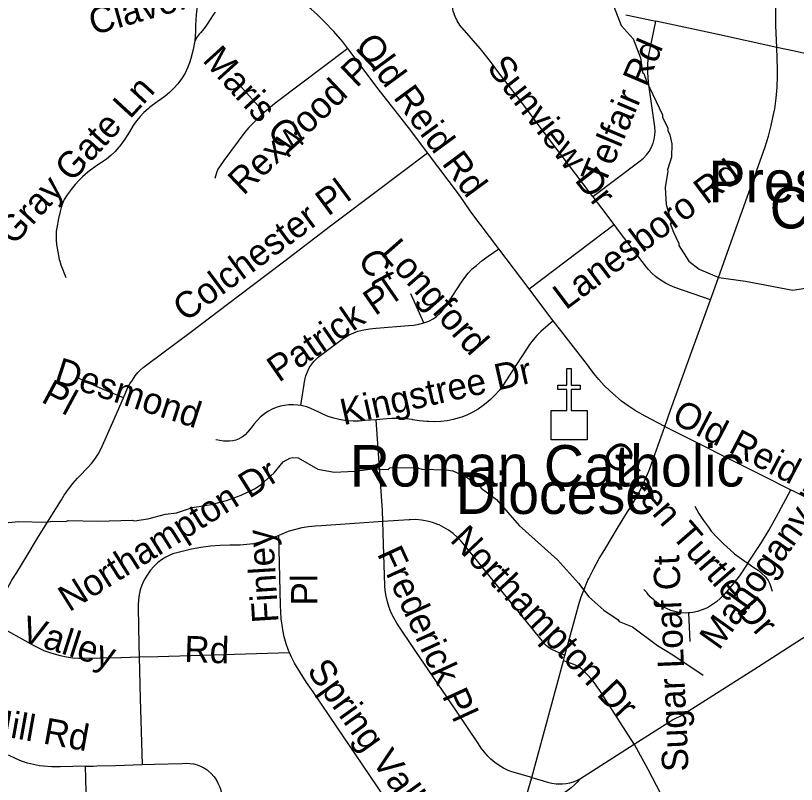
# Model space of a CAD drawing. Extents: x 1383679 to 1536984, y 460658 to 651027.
# Drawn here: x 1444302 to 1447127, y 510282 to 513063 of the extents above; entities that cross this region are included whole.
import ezdxf

# ---------------------------------------------------------------- set-up
doc = ezdxf.new("R2010")
doc.units = 0
for name, color, linetype in [('Exist Cultural Church CELL', 7, 'Continuous'), ('Exist Cultural Church Label', 7, 'Continuous'), ('Exist Hydrographic Misc Water Feature', 7, 'Continuous'), ('Exist Road Non-System Type 51', 7, 'Continuous'), ('Exist Road Non-System Type 51 Label', 7, 'Continuous')]:
    doc.layers.add(name, color=color, linetype=linetype)

msp = doc.modelspace()

# ---------------------------------------------------------------- linework, layer by layer
at = {"layer": 'Exist Cultural Church CELL'}
msp.add_lwpolyline([(1446239.1, 511634.5), (1446296.1, 511634.7), (1446296.1, 511710.8), (1446264.1, 511710.8), (1446264.1, 511726.8), (1446296.1, 511726.8), (1446296.1, 511786.9), (1446312.1, 511786.9), (1446312.1, 511726.8), (1446344.1, 511726.8), (1446344.1, 511710.8), (1446312.1, 511710.8), (1446312.1, 511634.7), (1446369.7, 511634.5), (1446369.7, 511528.1), (1446239.1, 511528.1)], close=True, dxfattribs=at)
at = {"layer": 'Exist Hydrographic Misc Water Feature'}
for points in [[(1446466.2, 513096), (1446492.9, 513027.4), (1446535.9, 512978.5), (1446562.6, 512910), (1446569.6, 512857.8), (1446575.4, 512853.7), (1446584.8, 512825.5), (1446642.4, 512704.3), (1446642.3, 512696.3), (1446661.5, 512655.9), (1446661.4, 512647.9), (1446669.1, 512631.7), (1446676.4, 512599.6), (1446675.5, 512551.6), (1446660.8, 512504.9), (1446662.4, 512499.9), (1446651.8, 512441.2), (1446656, 512380), (1446674.6, 512311.7), (1446670.6, 512311.7), (1446682, 512279.5), (1446701.2, 512239.1), (1446701.1, 512231.1), (1446738, 512174.3), (1446775.4, 512145.5), (1446846.9, 512116), (1446942.6, 512102), (1447114.2, 512070.5), (1447218.5, 512086.3)], [(1444275.1, 511229.7), (1444313.2, 511232.8), (1444411.3, 511230.8), (1444435.3, 511234.3), (1444483.4, 511233.3), (1444491.5, 511237.1), (1444599.4, 511234.9), (1444723.7, 511238.3), (1444731.6, 511236.1), (1444779.8, 511243.1), (1444844.1, 511259.8), (1444884.3, 511265), (1444941.7, 511283.4), (1445009, 511294.3), (1445065.3, 511309.2), (1445117.8, 511328.1), (1445166.3, 511351.1), (1445190.6, 511366.6), (1445237.4, 511409.6), (1445270.2, 511448.9), (1445294.5, 511462.4), (1445304.6, 511464.2), (1445324.6, 511463.8), (1445395.8, 511422.3), (1445454.6, 511412), (1445527.8, 511415.5), (1445594.5, 511423.2), (1445650, 511421), (1445656.1, 511426.9), (1445670.2, 511428.6), (1445756.2, 511426.8), (1445772.1, 511422.5), (1445860.2, 511420.6), (1445884.1, 511416.1), (1445931.7, 511395.1), (1445984.3, 511358.7), (1445986.9, 511354), (1446042.2, 511312.8), (1446124.4, 511219.1), (1446262, 511094.3), (1446338.4, 511010.7), (1446376.1, 510960.5), (1446430.4, 510912.7), (1446481.8, 510877.7), (1446485.7, 510871.6), (1446533.4, 510852.6), (1446624.1, 510784.7), (1446679.5, 510751.6), (1446790, 510677.2)]]:
    msp.add_lwpolyline(points, dxfattribs=at)
at = {"layer": 'Exist Road Non-System Type 51'}
for p, q in [((1445201, 512712.2), (1445105.7, 512818.5)), ((1446160.2, 512074.6), (1446467.4, 512307.7)), ((1446160.2, 512074.6), (1446050.7, 512219.3)), ((1445778.8, 511951.3), (1445732.4, 512057.3)), ((1446737, 510902.9), (1446741.6, 510798.8)), ((1444683.1, 510741.8), (1444749, 510743.4)), ((1446284, 510729), (1446289.4, 510749.1)), ((1446169.2, 510307), (1446284, 510729)), ((1446342.2, 510301.7), (1446540.1, 510428))]:
    msp.add_line(p, q, dxfattribs=at)
for points in [[(1447056, 512947.8), (1447052.9, 513026.5), (1447052.5, 513066), (1447051.1, 513208.2), (1447056.2, 513292), (1447055.8, 513427), (1447060.5, 513520)], [(1444962.2, 513118.7), (1444956.1, 513078.1), (1444955.4, 513066), (1444953.1, 513027.8), (1444952.3, 513007), (1444950.8, 512972.1)], [(1446390.8, 512408.2), (1446355.3, 512454.2), (1446276.4, 512559.7), (1446214.5, 512640.1), (1446126.5, 512758), (1446050.7, 512855.8), (1446020.6, 512896.7), (1445989, 512936.9), (1445983.1, 512944.1), (1445908.6, 513028.9), (1445899.6, 513044.2), (1445892, 513060.2), (1445889.9, 513066), (1445885.9, 513076.9), (1445885.5, 513077.9), (1445883.7, 513087.4), (1445883.4, 513097.1), (1445884.5, 513105.6), (1445887, 513125.7)], [(1445503.6, 512944.5), (1445485.8, 512968.1), (1445452.7, 513005.6), (1445418.4, 513042.1), (1445401.8, 513059), (1445394.1, 513066), (1445371.3, 513086.7), (1445345, 513108.8)], [(1445023.3, 513075.9), (1445016.8, 513066), (1444995.1, 513032.6), (1444983.6, 513016.5), (1444970.9, 513001.3), (1444966.2, 512996.3), (1444958.7, 512986.6), (1444952.6, 512976), (1444950.8, 512972.1)], [(1446509.4, 513065.3), (1446544.5, 513058.5), (1446618.5, 513042.6)], [(1446390.8, 512408.2), (1446562.1, 512537.9), (1446573.7, 512547.7), (1446584.4, 512559.1), (1446593.7, 512571.5), (1446601.6, 512584.9), (1446607.8, 512598.8), (1446608.8, 512601.7), (1446612.9, 512615.7), (1446615.3, 512630.4), (1446615.9, 512645.3), (1446614.8, 512659.8), (1446614.7, 512660.6), (1446597.1, 512786.8), (1446592.4, 512821.9), (1446589.4, 512857), (1446589, 512863.7), (1446589.3, 512884.9), (1446591.1, 512906), (1446594.4, 512927.2), (1446595.3, 512931.7), (1446618.5, 513042.6)], [(1447056, 512947.8), (1446837.6, 512995.6), (1446618.5, 513042.6)], [(1444950.8, 512972.1), (1444944.1, 512939.9), (1444935.9, 512908.1), (1444931.3, 512892.5), (1444923.7, 512873.6), (1444914.7, 512855.3), (1444904.2, 512837.7), (1444892.5, 512821), (1444888.6, 512816.1), (1444874.4, 512800.1), (1444859.1, 512785.1), (1444842.8, 512771.4), (1444825.4, 512758.9), (1444819.2, 512754.8), (1444786.8, 512730.6), (1444781.3, 512726.2), (1444766, 512712.5), (1444752, 512697.9), (1444739, 512682.2), (1444727.3, 512665.8), (1444714.1, 512643), (1444696.6, 512615.8), (1444677.7, 512589.4), (1444675.7, 512587), (1444661.8, 512571.4), (1444646.6, 512556.8), (1444630.3, 512543.5), (1444613.1, 512531.5), (1444603.3, 512525.5), (1444582.4, 512511.6), (1444562.5, 512496.5), (1444543.5, 512480.2), (1444532.8, 512469.6), (1444516.9, 512452.3), (1444502.2, 512434), (1444488.5, 512414.6), (1444485.9, 512410.7), (1444478, 512397.4), (1444471.5, 512383.6), (1444466.4, 512369.3), (1444462.6, 512354.1), (1444456.9, 512328.8), (1444450.6, 512295.2), (1444448.9, 512283.6), (1444447.9, 512267.5), (1444448.3, 512251.4), (1444450.2, 512235.1), (1444454.2, 512208.8), (1444459.8, 512181.5), (1444461.4, 512174.8), (1444465.7, 512161.2), (1444483.6, 512115.3)], [(1446816, 512035), (1446825.4, 512061.2), (1446903.2, 512278.3), (1447000.9, 512550.6), (1447014.1, 512588.5), (1447025.7, 512626.9), (1447035.9, 512665.6), (1447044.5, 512704.8), (1447048.4, 512725.6), (1447053.4, 512764.9), (1447056.9, 512804.5), (1447058.8, 512844.1), (1447059.2, 512869.9), (1447056, 512947.8)], [(1447923.6, 512688.7), (1447901.9, 512698.2), (1447748.3, 512763.6), (1447722.6, 512774.7), (1447677.9, 512792.6), (1447632.6, 512809), (1447583.7, 512824.9), (1447566.5, 512828.7), (1447560.5, 512826.1), (1447504.2, 512843.5), (1447447.4, 512859.3), (1447390.3, 512873.5), (1447359.7, 512880.5), (1447120, 512933.9), (1447056, 512947.8)], [(1445503.6, 512944.5), (1445244.9, 512748.3), (1445218.6, 512727.5), (1445201, 512712.2)], [(1445791.9, 512566.8), (1445731.4, 512647), (1445613.6, 512798.5), (1445503.6, 512944.5)], [(1445201, 512712.2), (1445193.4, 512705.6), (1445169.3, 512682.6), (1445146.2, 512658.4), (1445130.9, 512641.1), (1445054.7, 512538.9), (1445039.1, 512516.6), (1445033.8, 512507.5), (1445029.8, 512497.7), (1445028.9, 512494.4), (1445022.9, 512473.3)], [(1444691.7, 511680.3), (1444707, 511715.6), (1444715, 511730.7), (1444724.2, 511745), (1444733.8, 511759.6), (1444744.3, 511771.7), (1444752.3, 511780.3), (1444762.8, 511789.7), (1444773, 511797.7), (1444938.3, 511920.6), (1445103.1, 512045.7), (1445271.5, 512173), (1445441.5, 512302.2), (1445606.8, 512426.9), (1445791.9, 512566.8)], [(1446050.7, 512219.3), (1445949.3, 512353.3), (1445924, 512391.1), (1445904.4, 512417.9), (1445791.9, 512566.8)], [(1446467.4, 512307.7), (1446422.9, 512366.6), (1446391.3, 512407.6), (1446390.8, 512408.2)], [(1446816, 512035), (1446687.7, 512080.1), (1446670.2, 512087.1), (1446653.6, 512095.4), (1446637.7, 512105), (1446622.4, 512115.9), (1446617.4, 512120), (1446604.1, 512131.7), (1446592, 512144.4), (1446584.4, 512153.5), (1446487.5, 512281.2), (1446467.4, 512307.7)], [(1445778.8, 511951.3), (1445796.4, 511957.4), (1445799.4, 511958.6), (1445812.3, 511966), (1445824.6, 511974.7), (1445836.1, 511984.7), (1445842.8, 511991.5), (1445856.4, 512009.2), (1445865.3, 512022.4), (1445914.9, 512098.8), (1445926.7, 512115.6), (1445939.9, 512131.6), (1445954.3, 512146.6), (1445969.3, 512159.8), (1445989.9, 512176.8), (1446011.4, 512192.6), (1446050.7, 512219.3)], [(1446247.2, 511959.3), (1446177.5, 512051.7), (1446160.2, 512074.6)], [(1446650.6, 511577.4), (1446671.6, 511636.3), (1446753.8, 511862.1), (1446816, 512035)], [(1446247.2, 511959.3), (1446202.1, 511920.4), (1446187.5, 511905.9), (1446174, 511890.3), (1446161.7, 511873.7), (1446153.1, 511860.4), (1446076.1, 511742.3), (1446064.3, 511724.2), (1446051, 511706.5), (1446036.3, 511690), (1446020.5, 511674.6), (1446010.6, 511666.1), (1445993.6, 511652.4), (1445975.4, 511639.9), (1445956.3, 511628.8), (1445936.4, 511619.2), (1445916, 511611.1), (1445906.7, 511607.9), (1445885, 511602), (1445862.9, 511597.7), (1445840.5, 511595), (1445817.9, 511593.9), (1445795.6, 511594.5), (1445790.2, 511594.9), (1445763.8, 511597.4), (1445737.5, 511601.5), (1445736.2, 511601.7), (1445712, 511604.6), (1445687.6, 511605.9), (1445663.2, 511605.7), (1445644.8, 511604.6), (1445606.5, 511601.5)], [(1446650.6, 511577.4), (1446580, 511613.8), (1446568.5, 511619.9), (1446543.1, 511635), (1446518.4, 511651.4), (1446494.7, 511669.1), (1446471.9, 511688), (1446452.5, 511705.8), (1446431.7, 511725.6), (1446412.3, 511746.4), (1446394, 511768.2), (1446376.8, 511791), (1446370.8, 511799.6), (1446269.4, 511930), (1446247.2, 511959.3)], [(1445334.1, 511652.4), (1445348.6, 511745.7), (1445352.1, 511760.5), (1445357.4, 511774.9), (1445364.2, 511788.7), (1445372.6, 511801.7), (1445382.4, 511813.6), (1445393.2, 511824.1), (1445397.1, 511827.3), (1445479, 511888.8), (1445493.2, 511899.1), (1445508.8, 511908.3), (1445525.2, 511916), (1445539.6, 511921.4), (1445561.6, 511926.7), (1445583.5, 511930.3), (1445605.5, 511932.3), (1445606.5, 511932.4), (1445723.8, 511941.7), (1445742.7, 511943.4), (1445760.9, 511946.6), (1445778.8, 511951.3)], [(1444691.7, 511680.3), (1444622, 511709.3), (1444596.6, 511719.9), (1444573.1, 511731.3), (1444529.6, 511752.3)], [(1444218.4, 510859.3), (1444237.7, 510915.7), (1444248.8, 510943.6), (1444261.4, 510970.9), (1444271.4, 510990.3), (1444288.3, 511020.6), (1444305.8, 511048.8), (1444343.8, 511110.6), (1444381.3, 511173.2), (1444420.4, 511236.6), (1444467.2, 511312.2), (1444477.8, 511328.8), (1444492.7, 511350.1), (1444508.7, 511370.4), (1444526, 511389.8), (1444533.2, 511397.3), (1444561.9, 511427.2), (1444575.8, 511442.5), (1444588.7, 511459.2), (1444600.2, 511476.8), (1444610.2, 511495.3), (1444616.4, 511508.6), (1444653.7, 511593), (1444691.7, 511680.3)], [(1445334.1, 511652.4), (1445323.2, 511654.1), (1445306.9, 511655.3), (1445290.6, 511654.9), (1445275.1, 511653.3), (1445259.8, 511650.1), (1445244.8, 511645.4), (1445230.3, 511639.4), (1445216.5, 511632.1), (1445203.3, 511623.5), (1445190.8, 511613.6), (1445189.6, 511612.5), (1445176.7, 511600.1), (1445165.1, 511586.9), (1445154.5, 511572.5), (1445154.1, 511571.9), (1445140.9, 511556), (1445132.4, 511547.2), (1445122.9, 511539.5), (1445112.4, 511533.1), (1445110.4, 511532), (1445099.1, 511527.9), (1445087.3, 511525.3), (1445075.3, 511524.3), (1445068.1, 511524.4), (1445054.3, 511524.4), (1445040.5, 511526), (1445027, 511529.2), (1445026.2, 511529.4)], [(1445606.5, 511601.5), (1445567, 511598.3), (1445545.2, 511596.4), (1445522.8, 511596.2), (1445500.4, 511597.6), (1445478.5, 511600.6), (1445472.7, 511601.7), (1445452.7, 511606.5), (1445432.9, 511612.9), (1445413.7, 511620.9), (1445399.1, 511628.2), (1445385.6, 511635.1), (1445370.4, 511642), (1445355.1, 511647.5), (1445339.3, 511651.5), (1445334.1, 511652.4)], [(1445630.8, 511233.8), (1445629.6, 511273.3), (1445606.5, 511601.5)], [(1446289.4, 510749.1), (1446330.1, 510898.5), (1446338.5, 510929.8), (1446348.4, 510960.8), (1446359.9, 510991.2), (1446372.8, 511021), (1446375.6, 511027.1), (1446394.1, 511063.6), (1446413.9, 511099.4), (1446433.8, 511132.4), (1446480, 511208.7), (1446509.7, 511258.2), (1446529, 511288.2), (1446547.1, 511319), (1446563.7, 511350.6), (1446578.9, 511383), (1446592.7, 511415.9), (1446596.3, 511425.1), (1446650.6, 511577.4)], [(1446650.6, 511577.4), (1447002.1, 511401.2), (1447106.6, 511348.2)], [(1446951, 511082.1), (1447001.2, 511157.8), (1447028.2, 511202.8), (1447053.9, 511248.6), (1447106.6, 511348.2)], [(1447106.6, 511348.2), (1447115.6, 511343.6), (1447144.7, 511329.7), (1447172.4, 511314.7), (1447199.5, 511298.3), (1447225.8, 511280.6), (1447230.8, 511277), (1447252.6, 511260.5), (1447273.3, 511243), (1447293, 511224.3), (1447311.6, 511204.6), (1447329.2, 511183.7), (1447333.5, 511178.2), (1447473.9, 511016.3)], [(1446759.1, 511288.2), (1446774.2, 511262.1), (1446790.6, 511236.8), (1446808.4, 511212.4), (1446819.2, 511198.7), (1446840.7, 511174.9), (1446863.3, 511152.1), (1446887, 511130.4), (1446903.1, 511116.9), (1446945.2, 511086.1), (1446951, 511082.1)], [(1445630.8, 511233.4), (1445579.8, 511230), (1445408.8, 511217.4), (1445385.4, 511216.7), (1445361.4, 511214.4), (1445337.5, 511210.5), (1445314, 511204.9), (1445291.1, 511197.8), (1445288.2, 511196.8), (1445254.3, 511182.8)], [(1446289.4, 510749.1), (1446240.2, 510772.1), (1446237.4, 510773.3), (1446228.6, 510778.2), (1446221, 510784.6), (1446214, 510792.3), (1446208.1, 510800), (1446065.6, 510975), (1445926.5, 511147.2), (1445914.1, 511162.2), (1445900.1, 511176.6), (1445884.9, 511189.7), (1445868.7, 511201.4), (1445851.6, 511211.8), (1445833.9, 511220.7), (1445829.8, 511222.5), (1445810.5, 511229.4), (1445790.6, 511234.8), (1445770.4, 511238.5), (1445749.9, 511240.6), (1445730, 511239.8), (1445725.8, 511239.8), (1445630.8, 511233.4)], [(1446169.2, 510307), (1446096.9, 510328.1), (1446084.3, 510333.1), (1446067.4, 510341.2), (1446051.3, 510350.7), (1446036, 510361.5), (1446021.7, 510373.6), (1446010.2, 510384.6), (1445997.9, 510398.4), (1445986.9, 510413.2), (1445977.2, 510428.9), (1445861.9, 510599), (1445750.4, 510763), (1445680.8, 510866.1), (1445670.4, 510884.6), (1445660.9, 510902.8), (1445653.1, 510922.3), (1445646.9, 510942.3), (1445642.3, 510962.8), (1445639.4, 510983.5), (1445638.2, 511001.9), (1445633.4, 511150.7), (1445630.8, 511233.4)], [(1445254.3, 511182.8), (1445209.5, 511164.3), (1445186.4, 511158), (1445162.5, 511153), (1445138.4, 511149.6), (1445113.9, 511147.6), (1445110.9, 511147.5), (1445076.7, 511147.8), (1445041.9, 511146.4), (1445007.1, 511143.5), (1444972.5, 511139), (1444938.2, 511132.9), (1444904.1, 511125.2), (1444870.6, 511116), (1444862.3, 511112.7), (1444845.3, 511104.6), (1444829.9, 511094.6), (1444815.6, 511083.2), (1444802.3, 511070.6), (1444790.4, 511056.9), (1444785.6, 511050.6), (1444775.3, 511035.8), (1444766.3, 511019.8), (1444758.8, 511003), (1444752.9, 510985.7), (1444749.2, 510968), (1444747, 510949.5), (1444745, 510931.4), (1444745.2, 510922.3), (1444747.8, 510788.4), (1444749, 510743.4)], [(1445292.5, 510758.9), (1445289.3, 510766.6), (1445280.7, 510791), (1445273.7, 510815.9), (1445268.3, 510841.2), (1445264.5, 510866.7), (1445263.2, 510879.6), (1445261, 510906.7), (1445260.5, 510930.9), (1445254.3, 511182.8)], [(1446951, 511082.1), (1446920.8, 511036.8), (1446901.2, 511011), (1446880.4, 510986.1), (1446863.2, 510967.3), (1446851.2, 510954.6), (1446838.1, 510943.1), (1446824, 510932.7), (1446809.1, 510923.7), (1446801.9, 510919.9), (1446785.8, 510913.3), (1446769.1, 510908.2), (1446752, 510904.6), (1446740.9, 510903.1), (1446737, 510902.9)], [(1446951, 511082.1), (1446973, 511066.8), (1446988.1, 511056.7), (1447002.3, 511045.3), (1447015.5, 511032.8), (1447019.4, 511028.5), (1447025.4, 511019.6), (1447029.9, 511009.9), (1447031.7, 511004.7), (1447038.9, 510981.3)], [(1446540.1, 510428), (1446678.1, 510516.1), (1446693.3, 510523.3), (1446704.1, 510527.5), (1446715.7, 510533.6), (1446726, 510540.7), (1446972.4, 510697.6), (1447267.6, 510886.7), (1447276.9, 510890.4), (1447283.9, 510892.2), (1447290.7, 510894.6), (1447296.9, 510898.4), (1447297.9, 510899.1), (1447447.4, 510998), (1447450.6, 511000.2), (1447473.9, 511016.3)], [(1446737, 510902.9), (1446726.1, 510902.3), (1446711.4, 510903.1), (1446696.8, 510905.4), (1446682.5, 510909.3), (1446673, 510911.8), (1446657.1, 510918.2), (1446640.5, 510927.2), (1446627, 510936.7), (1446617.5, 510944.2), (1446610.8, 510949.9), (1446598.3, 510960.8), (1446587.5, 510973.8), (1446586.6, 510974.9), (1446574.7, 510987.9)], [(1444218.4, 510859.3), (1444226.2, 510857.2), (1444245.1, 510850.5), (1444263.2, 510842.2), (1444272.1, 510837.5), (1444324.1, 510809), (1444364.8, 510786.5), (1444384.5, 510775.9), (1444404.4, 510766.8), (1444425, 510759.1), (1444441.1, 510754.2), (1444463.2, 510748.1), (1444485.5, 510743.6), (1444508, 510740.5), (1444530.6, 510739), (1444550.5, 510738.9), (1444683, 510741.9)], [(1444749, 510743.4), (1444816.6, 510745.1), (1445292.5, 510758.9)], [(1444749, 510743.4), (1444752.8, 510592.8), (1444759.1, 510354.1)], [(1446047, 509933.8), (1445902.9, 509980.6), (1445880.2, 509988.9), (1445857.9, 509998.8), (1445836.4, 510010.2), (1445822.2, 510018.7), (1445802.5, 510031.8), (1445783.6, 510046.3), (1445765.7, 510062.1), (1445749.1, 510079.1), (1445740.9, 510088.3), (1445724.2, 510108.5), (1445708.8, 510129.8), (1445699.6, 510143.7), (1445611.3, 510273.3), (1445533.4, 510388.8), (1445466, 510487), (1445377.9, 510617.5), (1445354.5, 510651), (1445332.2, 510685.7), (1445311.2, 510721.2), (1445299.5, 510742.5), (1445292.5, 510758.9)], [(1446540.1, 510428), (1446430.2, 510598.7), (1446427.6, 510603.4), (1446415.8, 510622.5), (1446402.8, 510640.6), (1446402.3, 510641.3), (1446386.3, 510661.5), (1446368.9, 510680.8), (1446350.7, 510698.7), (1446340.7, 510706.4), (1446329.8, 510712.9), (1446322, 510716.5), (1446299.2, 510724.5), (1446298.8, 510724.7), (1446284, 510729)], [(1446540.1, 510428), (1446589.1, 510337.6), (1446635.2, 510249.5), (1446685.5, 510140.4)], [(1444554.3, 510347.8), (1444463.5, 510345.7), (1444432.9, 510346.3), (1444402.3, 510348.5), (1444387.9, 510350), (1444366, 510354.1), (1444344.5, 510359.6), (1444323.3, 510366.6), (1444304.2, 510374.4), (1444276, 510388)], [(1444554.3, 510347.8), (1444582.3, 510348.5), (1444595.2, 510349.1), (1444662.9, 510351.3), (1444759.1, 510354.1)], [(1444614.8, 509802.3), (1444598.5, 509962.4), (1444593.8, 509995.5), (1444587.6, 510028.5), (1444581.6, 510054.3), (1444569.2, 510109.3), (1444564.1, 510135.7), (1444560.5, 510162.3), (1444558.5, 510189), (1444558, 510210.7), (1444554.3, 510347.8)], [(1444759.1, 510354.1), (1444804.9, 510355.5), (1444904.7, 510358), (1444919.1, 510359), (1444932.5, 510358.4), (1444945.8, 510356.5), (1444958.8, 510353.1), (1444971.3, 510348.4), (1444983.3, 510342.4), (1444994.8, 510335), (1444998.9, 510331.9), (1445009.3, 510322.2), (1445018.6, 510311.4), (1445026.9, 510299.7), (1445033.9, 510287.3), (1445039.7, 510274.2), (1445042.8, 510264.9), (1445070.4, 510158.4), (1445110, 510003)], [(1446061.4, 509976.8), (1446066.6, 509991.5), (1446121.5, 510148.7), (1446144.4, 510220.6), (1446158.2, 510266.7), (1446169.2, 510307)], [(1446342.2, 510301.7), (1446333.3, 510289.9), (1446323.2, 510279.2), (1446312, 510269.6), (1446306.4, 510265.5), (1446221.2, 510205), (1446205.6, 510193.4), (1446190.9, 510180.7), (1446177.3, 510166.8), (1446164.9, 510151.8), (1446163.6, 510150), (1446146, 510127.6), (1446129.7, 510104.2), (1446114.8, 510080), (1446101.5, 510055.5), (1446084.1, 510023.9), (1446068.2, 509991.6), (1446061.4, 509976.8)], [(1446169.2, 510307), (1446211.2, 510294.7), (1446226.5, 510290.7), (1446241.9, 510287.3), (1446257.9, 510285), (1446267.6, 510284.4), (1446280.7, 510284.4), (1446294.4, 510285.6), (1446307.3, 510288.3), (1446320.1, 510291.6), (1446332.4, 510296.5), (1446342.2, 510301.7)]]:
    msp.add_lwpolyline(points, dxfattribs=at)

# ---------------------------------------------------------------- texts
at = {"layer": 'Exist Cultural Church Label'}
for s, rotation, p in [('Presbyterian', 0, (1446809.2, 512388)), ('Church', 358.9186, (1447028.8, 512294.6)), ('Roman Catholic', 0, (1445511, 511359.7)), ('Diocese', 0, (1445894.7, 511260.6))]:
    msp.add_text(s, height=150, rotation=rotation, dxfattribs=at).set_placement(p)
at = {"layer": 'Exist Road Non-System Type 51 Label'}
for s, rotation, p in [('Clavell Ln', 15.9178, (1444582.7, 512991.9)), ('Old Reid Rd', 306.3996, (1445527.3, 512954.6)), ('Telfair Rd', 67.1047, (1446432, 512444.8)), ('Maris Ct', 312.1847, (1444974.6, 512900)), ('Rexwood Pl', 43.6125, (1445126.1, 512409.9)), ('Sunview Dr', 308.0472, (1446004.2, 512873.5)), ('Gray Gate Ln', 47.4021, (1444294.8, 512228.7)), ('Lanesboro Rd', 36.8214, (1446292.6, 511996.1)), ('Colchester Pl', 36.5485, (1444916.3, 511952.8)), ('Longford', 311.3332, (1445618.7, 512203.7)), ('Ct', 298.3009, (1445538.8, 512187)), ('Patrick Pl', 34.6778, (1445254.2, 511734.1)), ('Desmond', 341.9965, (1444436.6, 511737.7)), ('Kingstree Dr', 12.7167, (1445488.2, 511581)), ('Mahogany Woods Dr', 54.452, (1446846.7, 510764.2)), ('Pl', 331.6997, (1444390.2, 511667.7)), ('Old Reid Rd', 332.4119, (1446670.8, 511594.5)), ('Green Turtle Dr', 310.9025, (1446416.8, 511474.8)), ('Northampton Dr', 32.1721, (1444495.5, 510904.5)), ('Northampton Dr', 313.6142, (1445870, 511163.6)), ('Finley', 93.5033, (1445253.1, 510868.9)), ('Frederick Pl', 294.6058, (1445608.3, 511117)), ('Sugar Loaf Ct', 92.4993, (1446736.9, 510330.2)), ('Pl', 89.9998, (1445393.6, 510929.4)), ('Valley', 342.2193, (1444315.3, 510804.1)), ('Rd', 357.9555, (1444910.9, 510725.3)), ('Spring Valley Rd', 305.6263, (1445353, 510693.6)), ('Burnt Mill Rd', 349.8334, (1443842, 510530.5))]:
    msp.add_text(s, height=95, rotation=rotation, dxfattribs=at).set_placement(p)

doc.saveas('drawing.dxf')
